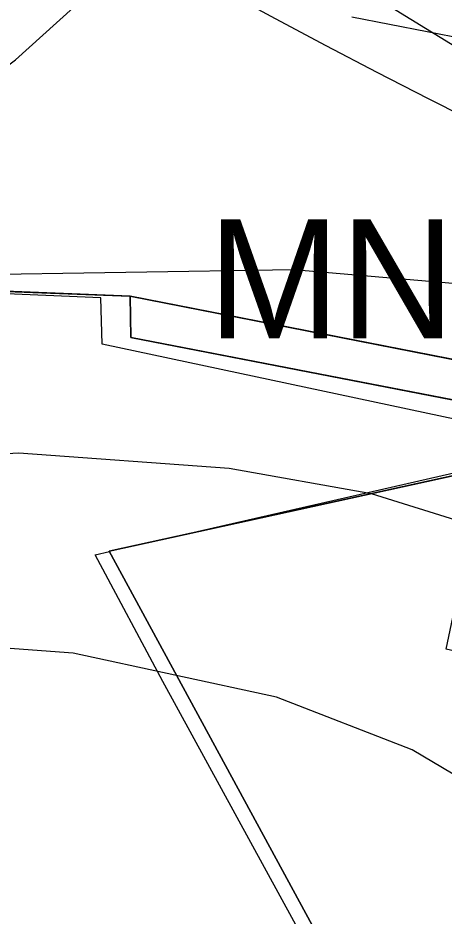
# Model space of a CAD drawing. Extents: x -706130 to -698555, y -971544 to -967260.
# Drawn here: x -704564.2 to -704528.3, y -970560 to -970484.4 of the extents above; entities that cross this region are included whole.
import ezdxf

# ---------------------------------------------------------------- set-up
doc = ezdxf.new("R2010")
doc.units = 0
for name, color, linetype in [('BPEJ hranice S', 7, 'Continuous'), ('BPEJ I-II trida ochrany S', 7, 'Continuous'), ('Docházková izochrona - VLAK N', 7, 'Continuous'), ('KN_Hranice_parcel', 7, 'Continuous'), ('KN_Polygon parcely', 7, 'Continuous'), ('KN_POZEMKY_10_LESNI POZEMEK', 7, 'Continuous'), ('KN_POZEMKY_2_ORNA PUDA', 7, 'Continuous'), ('KN_POZEMKY_7_TTP', 7, 'Continuous'), ('OP lesa 30 m', 7, 'Continuous'), ('Plochy přírodní - lesní S', 7, 'Continuous'), ('Plochy smíšené nezastavěného území všeobecné S', 7, 'Continuous'), ('Plochy zemědělské všeobecné CELEK S', 7, 'Continuous'), ('Regulační bloky v krajině S', 7, 'Continuous'), ('Regulační kódy v krajině S', 7, 'Continuous'), ('Spoje_RR trasy S', 7, 'Continuous'), ('USES_BC_mistni S', 7, 'Continuous'), ('USES_ŠRAFY S', 7, 'Continuous'), ('VÝŠKOPIS_vrstevnice hlavní', 7, 'Continuous'), ('VÝŠKOPIS_vrstevnice zesílená', 7, 'Continuous')]:
    doc.layers.add(name, color=color, linetype=linetype)

msp = doc.modelspace()

# ---------------------------------------------------------------- linework, layer by layer
at = {"layer": 'BPEJ hranice S'}
msp.add_lwpolyline([(-704539.653, -970562.837), (-704551.992, -970540.275), (-704557.688, -970529.616), (-704556.488, -970529.341), (-704556.51, -970529.3), (-704551.693, -970528.243), (-704526.885, -970522.562), (-704525.729, -970518.573), (-704557.093, -970511.873), (-704557.208, -970507.999), (-704581.712, -970506.959)], dxfattribs=at)
at = {"layer": 'BPEJ I-II trida ochrany S'}
for p, q in [((-704587.04, -970506.57), (-704554.75, -970507.86)), ((-704554.75, -970507.86), (-704554.69, -970511.32)), ((-704554.69, -970511.32), (-704523.9, -970517.3)), ((-704524.97, -970522.38), (-704556.51, -970529.3)), ((-704556.51, -970529.3), (-704538.37, -970562.72))]:
    msp.add_line(p, q, dxfattribs=at)
at = {"layer": 'Docházková izochrona - VLAK N'}
msp.add_circle((-704165.451, -969778.767), 800, dxfattribs=at)
at = {"layer": 'KN_Hranice_parcel'}
for points in [[(-704721.73, -970636.04), (-704692.15, -970629.07), (-704615.18, -970606.86), (-704623.63, -970586.56), (-704629.62, -970547.2), (-704625.02, -970520.05), (-704610.43, -970513.53), (-704587.04, -970506.57), (-704554.75, -970507.86)], [(-704554.75, -970507.86), (-704523.94, -970513.88), (-704487.95, -970521.55), (-704481.76, -970519.89), (-704475.26, -970516.19)], [(-704554.75, -970507.86), (-704554.69, -970511.32), (-704523.9, -970517.3)], [(-704524.97, -970522.38), (-704556.51, -970529.3), (-704538.37, -970562.72)]]:
    msp.add_lwpolyline(points, dxfattribs=at)
at = {"layer": 'KN_Polygon parcely'}
for points in [[(-704692.15, -970629.07), (-704615.18, -970606.86), (-704623.63, -970586.56), (-704629.62, -970547.2), (-704625.02, -970520.05), (-704610.43, -970513.53), (-704587.04, -970506.57), (-704554.75, -970507.86), (-704523.94, -970513.88), (-704487.95, -970521.55), (-704481.76, -970519.89), (-704475.26, -970516.19), (-704471.7, -970502.08), (-704462.33, -970484.51), (-704456.83, -970473.13), (-704474.11, -970434.34), (-704492.75, -970364)], [(-704550.57, -970714.27), (-704537.1, -970689.45), (-704542.39, -970667.48), (-704568.79, -970640.2), (-704586.44, -970559.35), (-704601.92, -970557.14), (-704592, -970541.05), (-704589.67, -970542.4), (-704571.62, -970543.33), (-704572.55, -970561.32), (-704554.33, -970577.39), (-704538.37, -970562.72), (-704556.51, -970529.3), (-704524.97, -970522.38), (-704523.9, -970517.3), (-704554.69, -970511.32), (-704554.75, -970507.86), (-704587.04, -970506.57), (-704610.43, -970513.53), (-704625.02, -970520.05), (-704629.62, -970547.2), (-704623.63, -970586.56), (-704615.18, -970606.86), (-704692.15, -970629.07)]]:
    msp.add_lwpolyline(points, dxfattribs=at)
for points in [[(-704481.09, -970523.7), (-704476.4, -970520.74), (-704475.26, -970516.19), (-704481.76, -970519.89), (-704487.95, -970521.55), (-704523.94, -970513.88), (-704554.75, -970507.86), (-704554.69, -970511.32), (-704523.9, -970517.3), (-704505.5, -970521.31), (-704486.94, -970525.36)], [(-704484.15, -970551.48), (-704491.23, -970546.02), (-704509.75, -970541.77), (-704528.16, -970537.54), (-704524.97, -970522.38), (-704556.51, -970529.3), (-704538.37, -970562.72), (-704525.43, -970562.59), (-704510.32, -970550.54), (-704487.48, -970597), (-704467.6, -970581)]]:
    msp.add_lwpolyline(points, close=True, dxfattribs=at)
at = {"layer": 'KN_POZEMKY_10_LESNI POZEMEK'}
for p, q in [((-704587.04, -970506.57), (-704554.75, -970507.86)), ((-704554.75, -970507.86), (-704554.69, -970511.32)), ((-704554.69, -970511.32), (-704523.9, -970517.3)), ((-704524.97, -970522.38), (-704556.51, -970529.3)), ((-704556.51, -970529.3), (-704538.37, -970562.72))]:
    msp.add_line(p, q, dxfattribs=at)
at = {"layer": 'KN_POZEMKY_2_ORNA PUDA'}
for p, q in [((-704554.75, -970507.86), (-704587.04, -970506.57)), ((-704523.94, -970513.88), (-704554.75, -970507.86)), ((-704554.69, -970511.32), (-704554.75, -970507.86)), ((-704554.75, -970507.86), (-704523.94, -970513.88)), ((-704523.9, -970517.3), (-704554.69, -970511.32))]:
    msp.add_line(p, q, dxfattribs=at)
at = {"layer": 'KN_POZEMKY_7_TTP'}
for p, q in [((-704556.51, -970529.3), (-704524.97, -970522.38)), ((-704538.37, -970562.72), (-704556.51, -970529.3))]:
    msp.add_line(p, q, dxfattribs=at)
at = {"layer": 'OP lesa 30 m'}
msp.add_line((-704518.18, -970487.85), (-704536.086, -970484.373), dxfattribs=at)
at = {"layer": 'Plochy přírodní - lesní S'}
for p, q in [((-704554.75, -970507.86), (-704587.04, -970506.57)), ((-704556.51, -970529.3), (-704524.97, -970522.38)), ((-704538.37, -970562.72), (-704556.51, -970529.3))]:
    msp.add_line(p, q, dxfattribs=at)
msp.add_lwpolyline([(-704523.9, -970517.3), (-704554.69, -970511.32), (-704554.75, -970507.86)], dxfattribs=at)
at = {"layer": 'Plochy smíšené nezastavěného území všeobecné S'}
for p, q in [((-704523.94, -970513.88), (-704554.75, -970507.86)), ((-704524.97, -970522.38), (-704556.51, -970529.3))]:
    msp.add_line(p, q, dxfattribs=at)
for points in [[(-704554.75, -970507.86), (-704554.69, -970511.32), (-704523.9, -970517.3)], [(-704556.51, -970529.3), (-704538.37, -970562.72), (-704525.43, -970562.59)]]:
    msp.add_lwpolyline(points, dxfattribs=at)
at = {"layer": 'Plochy zemědělské všeobecné CELEK S'}
for p, q in [((-704587.04, -970506.57), (-704554.75, -970507.86)), ((-704554.75, -970507.86), (-704523.94, -970513.88))]:
    msp.add_line(p, q, dxfattribs=at)
at = {"layer": 'Regulační bloky v krajině S'}
for p, q in [((-704587.04, -970506.57), (-704554.75, -970507.86)), ((-704554.75, -970507.86), (-704587.04, -970506.57)), ((-704523.94, -970513.88), (-704554.75, -970507.86)), ((-704554.75, -970507.86), (-704523.94, -970513.88)), ((-704556.51, -970529.3), (-704524.97, -970522.38)), ((-704538.37, -970562.72), (-704556.51, -970529.3))]:
    msp.add_line(p, q, dxfattribs=at)
for points in [[(-704554.75, -970507.86), (-704554.69, -970511.32), (-704523.9, -970517.3)], [(-704523.9, -970517.3), (-704554.69, -970511.32), (-704554.75, -970507.86)]]:
    msp.add_lwpolyline(points, dxfattribs=at)
at = {"layer": 'Spoje_RR trasy S'}
msp.add_lwpolyline([(-703762.901, -970955.814), (-704408.594, -970559.728), (-705036.208, -970174.735)], dxfattribs=at)
at = {"layer": 'USES_BC_mistni S'}
msp.add_lwpolyline([(-704397.96, -970643.06), (-704440.4, -970575.2), (-704448.09, -970560.09), (-704449.12, -970558.06), (-704449.76, -970553.12), (-704460.37, -970544.21), (-704464.83, -970542.91), (-704484.15, -970551.48), (-704467.6, -970581), (-704456.17, -970600.17), (-704484.24, -970603.59), (-704487.48, -970597), (-704510.32, -970550.54), (-704525.43, -970562.59), (-704538.37, -970562.72), (-704556.51, -970529.3), (-704524.97, -970522.38), (-704523.9, -970517.3), (-704554.69, -970511.32), (-704554.75, -970507.86), (-704587.04, -970506.57)], dxfattribs=at)
at = {"layer": 'USES_ŠRAFY S'}
msp.add_lwpolyline([(-704397.96, -970643.06), (-704440.4, -970575.2), (-704448.09, -970560.09), (-704449.12, -970558.06), (-704449.76, -970553.12), (-704460.37, -970544.21), (-704464.83, -970542.91), (-704484.15, -970551.48), (-704467.6, -970581), (-704456.17, -970600.17), (-704484.24, -970603.59), (-704487.48, -970597), (-704510.32, -970550.54), (-704525.43, -970562.59), (-704538.37, -970562.72), (-704556.51, -970529.3), (-704524.97, -970522.38), (-704523.9, -970517.3), (-704554.69, -970511.32), (-704554.75, -970507.86), (-704587.04, -970506.57)], dxfattribs=at)
at = {"layer": 'VÝŠKOPIS_vrstevnice hlavní'}
for points in [[(-704469.84, -970541.408), (-704480.645, -970527.471), (-704484.64, -970522.62), (-704489.063, -970518.625), (-704493.343, -970515.771), (-704503.33, -970511.492), (-704527.584, -970506.783), (-704540.995, -970505.642), (-704569.244, -970506.07), (-704574.094, -970504.786), (-704576.663, -970502.503), (-704576.806, -970498.223), (-704575.521, -970496.226), (-704564.393, -970487.951), (-704550.032, -970474.977), (-704533.165, -970454.473), (-704512.534, -970433.981), (-704494.869, -970409.798)], [(-704436.756, -970574.3), (-704434.563, -970600.233), (-704430.71, -970621.776), (-704430.568, -970633.76), (-704431.709, -970637.327), (-704434.278, -970640.323), (-704437.987, -970640.894), (-704440.412, -970639.895), (-704444.407, -970636.614), (-704456.249, -970622.346), (-704468.09, -970604.228), (-704476.223, -970586.965), (-704484.497, -970566.42), (-704492.059, -970552.724), (-704500.762, -970541.024), (-704506.469, -970536.173), (-704518.453, -970529.468), (-704534.432, -970524.474), (-704546.417, -970522.335), (-704564.108, -970521.05), (-704582.084, -970522.049)]]:
    msp.add_lwpolyline(points, dxfattribs=at)
at = {"layer": 'VÝŠKOPIS_vrstevnice zesílená'}
msp.add_lwpolyline([(-704396.898, -970667.002), (-704401.891, -970682.269), (-704406.314, -970692.398), (-704410.451, -970694.681), (-704415.445, -970693.682), (-704419.011, -970691.114), (-704439.842, -970665.148), (-704464.524, -970641.607), (-704473.512, -970629.766), (-704481.644, -970615.927), (-704501.332, -970577.834), (-704505.042, -970571.841), (-704513.887, -970559.999), (-704519.309, -970554.293), (-704525.016, -970549.584), (-704531.008, -970546.018), (-704542.422, -970541.595), (-704559.542, -970537.885), (-704570.956, -970537.029)], dxfattribs=at)

# ---------------------------------------------------------------- texts
at = {"layer": 'Regulační kódy v krajině S'}
msp.add_text('MN', height=10, dxfattribs=at).set_placement((-704548.212, -970511.388))

doc.saveas('drawing.dxf')
